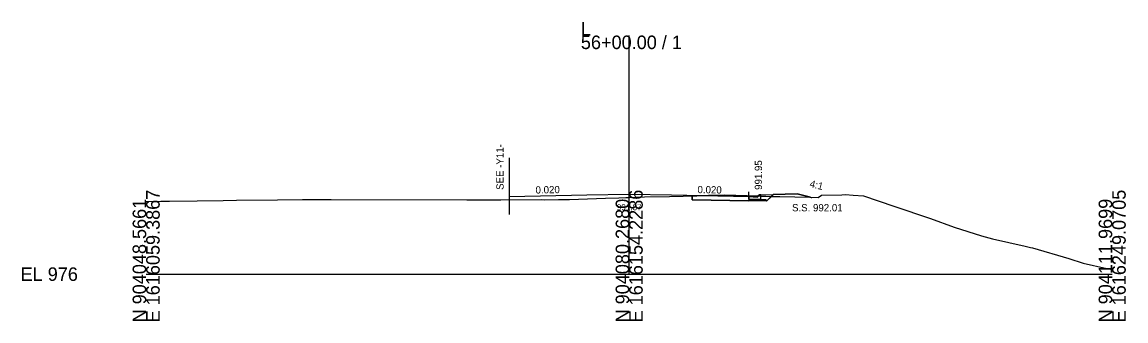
# Model space of a CAD drawing. Extents: x 1009 to 7438, y -1586 to 7964.
# Drawn here: x 5009.2 to 5237.7, y 3914 to 3975.9 of the extents above; entities that cross this region are included whole.
import ezdxf

# ---------------------------------------------------------------- set-up
doc = ezdxf.new("R2010")
doc.units = 0
for name, color, linetype in [('Exist Cross Section Cell', 7, 'Continuous'), ('Exist XS Center Line Elevation Label', 7, 'Continuous'), ('Exist XS Ground Line', 7, 'Continuous'), ('Prop XS Dump Level', 7, 'Continuous'), ('Prop XS Earthwork Shape', 7, 'Continuous'), ('Prop XS EOT Tick Mark', 7, 'Continuous'), ('Prop XS Finish Grade', 7, 'Continuous'), ('Prop XS Finish Grade CurbGutter', 7, 'Continuous'), ('Prop XS Finish Grade Earthwork', 7, 'Continuous'), ('Prop XS Finish Grade Pavement', 7, 'Continuous'), ('Prop XS Hydro Elevations', 7, 'Continuous'), ('Prop XS Pvmt Edge Slope', 7, 'Continuous'), ('Prop XS SE Text', 7, 'Continuous'), ('Prop XS Side Slope Text', 7, 'Continuous'), ('Prop XS SS Elevation Text', 7, 'Continuous'), ('Prop XS Subgrade CurbGutter', 7, 'Continuous'), ('Prop XS Subgrade Earthwork', 7, 'Continuous')]:
    doc.layers.add(name, color=color, linetype=linetype)

msp = doc.modelspace()

# ---------------------------------------------------------------- linework, layer by layer
at = {"layer": 'Exist Cross Section Cell'}
for p, q in [((5134.89, 3923.73), (5134.89, 3973.14)), ((5034.89, 3923.73), (5134.89, 3923.73)), ((5134.89, 3923.73), (5234.89, 3923.73))]:
    msp.add_line(p, q, dxfattribs=at)
at = {"layer": 'Exist XS Ground Line'}
for p, q in [((5143.21, 3939.83), (5154.64, 3940.06)), ((5154.64, 3940.06), (5166.1, 3939.8)), ((5174.02, 3939.59), (5174.72, 3940.06)), ((5174.72, 3940.06), (5178.94, 3940.18)), ((5178.94, 3940.18), (5179.69, 3940.2)), ((5179.69, 3940.2), (5181.24, 3940.1)), ((5181.24, 3940.1), (5183.4, 3939.92)), ((5183.4, 3939.92), (5189.67, 3937.8)), ((5034.89, 3938.8), (5035.07, 3938.79)), ((5035.07, 3938.79), (5037.9, 3938.84)), ((5037.9, 3938.84), (5039.69, 3938.86)), ((5039.69, 3938.86), (5045.44, 3938.94)), ((5045.44, 3938.94), (5050.84, 3939)), ((5050.84, 3939), (5053.59, 3939.02)), ((5053.59, 3939.02), (5062.05, 3939.11)), ((5062.05, 3939.11), (5067.29, 3939.16)), ((5067.29, 3939.16), (5073.2, 3939.22)), ((5073.2, 3939.22), (5101.3, 3939.13)), ((5101.3, 3939.13), (5103.19, 3939.14)), ((5103.19, 3939.14), (5107.69, 3939.13)), ((5107.69, 3939.13), (5108.33, 3939.13)), ((5108.33, 3939.13), (5116.69, 3939.16)), ((5116.69, 3939.16), (5117.4, 3939.15)), ((5117.4, 3939.15), (5120.23, 3939.18)), ((5120.23, 3939.18), (5122.53, 3939.2)), ((5122.53, 3939.2), (5130.01, 3939.45)), ((5130.01, 3939.45), (5132.76, 3939.53)), ((5132.76, 3939.53), (5134.19, 3939.57)), ((5134.19, 3939.57), (5134.89, 3939.6)), ((5134.89, 3939.6), (5138.05, 3939.72)), ((5138.05, 3939.72), (5143.21, 3939.83)), ((5166.1, 3939.8), (5172.26, 3939.64)), ((5172.26, 3939.64), (5174.02, 3939.59)), ((5189.67, 3937.8), (5197.27, 3935.25)), ((5197.27, 3935.25), (5202.18, 3933.47)), ((5202.18, 3933.47), (5207.82, 3931.64)), ((5207.82, 3931.64), (5210.09, 3931.05)), ((5210.09, 3931.05), (5216.88, 3929.51)), ((5216.88, 3929.51), (5217.99, 3929.24)), ((5217.99, 3929.24), (5218.36, 3929.16)), ((5218.36, 3929.16), (5225.89, 3926.96)), ((5225.89, 3926.96), (5228.91, 3926.01)), ((5228.91, 3926.01), (5233.8, 3924.92)), ((5233.8, 3924.92), (5234.89, 3924.72))]:
    msp.add_line(p, q, dxfattribs=at)
at = {"layer": 'Prop XS Dump Level'}
for p, q in [((5110.14, 3939.8), (5126.14, 3940.12)), ((5110.14, 3939.8), (5126.14, 3940.12)), ((5126.14, 3940.12), (5134.89, 3940.3)), ((5126.14, 3940.12), (5134.89, 3940.3)), ((5134.89, 3940.3), (5143.64, 3940.12)), ((5134.89, 3940.3), (5143.64, 3940.12)), ((5143.64, 3940.12), (5159.64, 3939.8)), ((5143.64, 3940.12), (5159.64, 3939.8))]:
    msp.add_line(p, q, dxfattribs=at)
at = {"layer": 'Prop XS Earthwork Shape'}
for points in [[(5161.39, 3939.7), (5161.52, 3939.72), (5161.61, 3939.81), (5161.63, 3939.9), (5154.64, 3940.06), (5147.9, 3939.92), (5147.9, 3939.12), (5159.64, 3938.89), (5159.64, 3938.97), (5163.39, 3938.9), (5163.14, 3939.15), (5162.14, 3939.17), (5159.64, 3939.22), (5159.64, 3939.8)], [(5162.14, 3939.17), (5162.14, 3939.89), (5161.63, 3939.9), (5161.61, 3939.81), (5161.52, 3939.72), (5161.39, 3939.7), (5159.64, 3939.8), (5159.64, 3939.22)], [(5164.34, 3939.84), (5166.1, 3939.8), (5172.26, 3939.64), (5172.45, 3939.64), (5169.64, 3940.34), (5164.73, 3940.24)], [(5162.14, 3939.17), (5162.14, 3939.89), (5164.34, 3939.84), (5163.39, 3938.9), (5163.14, 3939.15)]]:
    msp.add_lwpolyline(points, close=True, dxfattribs=at)
at = {"layer": 'Prop XS EOT Tick Mark'}
for p, q in [((5110.14, 3936.09), (5110.14, 3947.83)), ((5159.64, 3939.8), (5159.64, 3940.8))]:
    msp.add_line(p, q, dxfattribs=at)
at = {"layer": 'Prop XS Finish Grade'}
msp.add_line((5162.14, 3940.18), (5164.73, 3940.24), dxfattribs=at)
at = {"layer": 'Prop XS Finish Grade CurbGutter'}
for p, q in [((5161.61, 3939.81), (5161.68, 3940.06)), ((5161.68, 3940.06), (5161.77, 3940.15)), ((5161.89, 3940.18), (5161.77, 3940.15)), ((5162.14, 3940.18), (5161.89, 3940.18)), ((5159.64, 3939.8), (5161.39, 3939.7)), ((5161.39, 3939.7), (5161.52, 3939.72)), ((5161.52, 3939.72), (5161.61, 3939.81))]:
    msp.add_line(p, q, dxfattribs=at)
at = {"layer": 'Prop XS Finish Grade Earthwork'}
for p, q in [((5164.73, 3940.24), (5169.64, 3940.34)), ((5169.64, 3940.34), (5172.45, 3939.64))]:
    msp.add_line(p, q, dxfattribs=at)
at = {"layer": 'Prop XS Finish Grade Pavement'}
for p, q in [((5126.14, 3940.12), (5134.89, 3940.3)), ((5134.89, 3940.3), (5143.64, 3940.12)), ((5143.64, 3940.12), (5159.64, 3939.8))]:
    msp.add_line(p, q, dxfattribs=at)
msp.add_lwpolyline([(5110.14, 3939.14), (5110.14, 3939.8), (5126.14, 3940.12)], dxfattribs=at)
at = {"layer": 'Prop XS Pvmt Edge Slope'}
for p, q in [((5162.14, 3939.17), (5163.14, 3939.15)), ((5163.14, 3939.15), (5163.39, 3938.9))]:
    msp.add_line(p, q, dxfattribs=at)
at = {"layer": 'Prop XS Subgrade CurbGutter'}
for p, q in [((5162.14, 3939.17), (5162.14, 3940.18)), ((5159.64, 3939.8), (5159.64, 3939.22)), ((5159.64, 3939.22), (5162.14, 3939.17))]:
    msp.add_line(p, q, dxfattribs=at)
at = {"layer": 'Prop XS Subgrade Earthwork'}
for p, q in [((5147.9, 3939.12), (5147.9, 3939.92)), ((5163.39, 3938.9), (5164.73, 3940.24)), ((5159.64, 3938.89), (5147.9, 3939.12)), ((5159.64, 3938.89), (5159.64, 3938.97)), ((5159.64, 3938.97), (5163.39, 3938.9))]:
    msp.add_line(p, q, dxfattribs=at)

# ---------------------------------------------------------------- texts
at = {"layer": 'Exist Cross Section Cell'}
for s, p in [('L', (5124.89, 3973.14)), ('56+00.00 / 1', (5124.89, 3970.34)), ('EL 976', (5008.89, 3922.33))]:
    msp.add_text(s, height=2.8, dxfattribs=at).set_placement(p)
for s, p in [('E 1616059.3867', (5037.69, 3913.73)), ('E 1616154.2286', (5137.69, 3913.73)), ('E 1616249.0705', (5237.69, 3913.73)), ('N 904048.5661', (5034.89, 3913.73)), ('N 904080.2680', (5134.89, 3913.73)), ('N 904111.9699', (5234.89, 3913.73))]:
    msp.add_text(s, height=2.8, rotation=90, dxfattribs=at).set_placement(p)
at = {"layer": 'Exist XS Center Line Elevation Label'}
msp.add_text('991.87', height=1.25, dxfattribs=at).set_placement((5132.34, 3936.97))
at = {"layer": 'Prop XS Dump Level'}
msp.add_text('Eop', height=0.3, dxfattribs=at).set_placement((5172.26, 3939.34))
msp.add_text('Eop', height=0.3, dxfattribs=at).set_placement((5172.26, 3939.34))
at = {"layer": 'Prop XS Hydro Elevations'}
for s, p in [('SEE -Y11-', (5108.89, 3941.18)), ('991.95', (5162.39, 3941.18))]:
    msp.add_text(s, height=1.5, rotation=90, dxfattribs=at).set_placement(p)
at = {"layer": 'Prop XS SE Text'}
for rotation, p in [(1.1458, (5115.52, 3940.41)), (358.8542, (5149.02, 3940.51))]:
    msp.add_text('0.020', height=1.5, rotation=rotation, dxfattribs=at).set_placement(p)
at = {"layer": 'Prop XS Side Slope Text'}
msp.add_text('4:1', height=1.5, rotation=345.9638, dxfattribs=at).set_placement((5172.15, 3941.8))
at = {"layer": 'Prop XS SS Elevation Text'}
msp.add_text('S.S. 992.01', height=1.5, dxfattribs=at).set_placement((5168.6, 3936.74))

doc.saveas('drawing.dxf')
